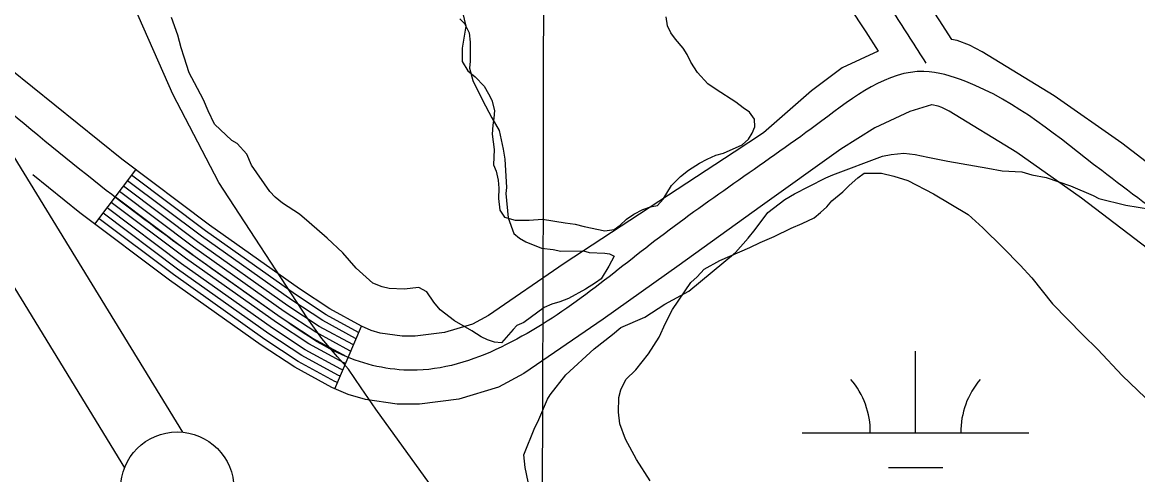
# Model space of a CAD drawing. Extents: x 3161564 to 3199464, y 849354 to 874788.
# Drawn here: x 3175997.9 to 3176490.3, y 856650 to 856849.7 of the extents above; entities that cross this region are included whole.
import ezdxf

# ---------------------------------------------------------------- set-up
doc = ezdxf.new("R2010")
doc.units = 0
for name, color, linetype in [('V-GRID-MAJR', 7, 'Continuous'), ('V-LEVE-TOET', 7, 'Continuous'), ('V-ROAD-CNTR', 7, 'Continuous'), ('V-SITE-VEGE', 7, 'Continuous'), ('V-SURV-LINE', 7, 'Continuous'), ('V-TOPO-SHOR', 7, 'Continuous'), ('V-WETL-SWMP', 7, 'Continuous')]:
    doc.layers.add(name, color=color, linetype=linetype)

msp = doc.modelspace()

# ---------------------------------------------------------------- linework, layer by layer
at = {"layer": 'V-GRID-MAJR'}
msp.add_spline([(3176222.14, 854791.12), (3176239.77, 860850.55), (3176257.4, 866913.07), (3176275.04, 872975.63), (3176275.05, 872978.67)], degree=3, dxfattribs=at)
at = {"layer": 'V-LEVE-TOET'}
for points in [[(3176147.55, 856688.36), (3176141.96, 856696.57), (3176137.07, 856701.95), (3176130.15, 856710.17), (3176123.66, 856719.25), (3176084.65, 856779), (3176064.36, 856817.93), (3176049.53, 856851.63), (3176041.24, 856871.25), (3175982.23, 857021.31), (3175917.66, 857206.56), (3175878.97, 857314.4), (3175838.15, 857439.77), (3175784.84, 857555.91), (3175735.64, 857675.51), (3175732.86, 857684.62), (3175730.63, 857694.73), (3175729.78, 857711.99)], [(3176549.53, 856179.94), (3176488.49, 856246.64), (3176463.49, 856284.68), (3176446.17, 856308.8), (3176330.36, 856443.69), (3176214.7, 856594.71), (3176153.95, 856678.97), (3176147.55, 856688.36)]]:
    msp.add_lwpolyline(points, dxfattribs=at)
at = {"layer": 'V-ROAD-CNTR'}
for p, q in [((3176029.97, 856760.57), (3176047.96, 856784.57)), ((3176135.9, 856687.94), (3176147.65, 856715.54))]:
    msp.add_line(p, q, dxfattribs=at)
for points in [[(3176236.84, 857238.94), (3176252.33, 857180.88), (3176267.46, 857123.82), (3176281.71, 857072.38), (3176297.94, 857022.13), (3176308.32, 856998.61), (3176327.96, 856964.17), (3176349.97, 856930.3), (3176372.67, 856896.22), (3176395.32, 856861.92), (3176402.47, 856850.82), (3176408, 856842.15)], [(3176208.37, 857229.27), (3176223.34, 857173.17), (3176238.51, 857115.97), (3176252.97, 857063.76), (3176269.87, 857011.44), (3176281.49, 856985.09), (3176302.33, 856948.55), (3176324.91, 856913.81), (3176347.67, 856879.64), (3176370.19, 856845.53), (3176375.72, 856836.95)], [(3176375.72, 856836.95), (3176359.83, 856829.56), (3176346.3, 856819.38), (3176325.14, 856800.92), (3176312.09, 856792.37), (3176237.16, 856743.22), (3176203.74, 856720.25), (3176196.59, 856716.43), (3176184.33, 856712.72), (3176171.31, 856711.1), (3176165.54, 856711.09), (3176155.94, 856712.5), (3176151.95, 856713.7), (3176147.67, 856715.53), (3176133.6, 856723.19), (3176120.21, 856731.97), (3176080.59, 856760.1), (3176041.78, 856789.21), (3175992.5, 856829.06), (3175970.68, 856846.72)], [(3176519.92, 856768.18), (3176483.28, 856796.3), (3176453.43, 856817.29), (3176421.65, 856836.7), (3176415.95, 856839.57), (3176410.62, 856841.59), (3176408, 856842.15)], [(3176500.75, 856745.08), (3176465.51, 856772.12), (3176436.97, 856792.19), (3176407.06, 856810.46), (3176403.83, 856812.08), (3176402.13, 856812.73), (3176399.33, 856813.32), (3176399.37, 856813.32), (3176399.22, 856813.3), (3176389.65, 856810.34), (3176374.2, 856803.15), (3176359.19, 856793.72), (3176323.68, 856768.24), (3176287.88, 856742.5), (3176254.36, 856718.63), (3176219.36, 856694.59), (3176208.13, 856688.57), (3176190.56, 856683.26), (3176173.2, 856681.11), (3176163.39, 856681.08), (3176149.37, 856683.14), (3176141.7, 856685.46), (3176134.59, 856688.49), (3176118.18, 856697.42), (3176103.29, 856707.19), (3176062.91, 856735.87), (3176023.35, 856765.53), (3176002.6, 856782.31)], [(3176146.47, 856712.78), (3176146.36, 856712.83), (3176132.06, 856720.61), (3176118.52, 856729.49), (3176078.82, 856757.68), (3176046.16, 856782.17)], [(3176144.12, 856707.26), (3176143.74, 856707.42), (3176128.98, 856715.46), (3176115.13, 856724.53), (3176075.29, 856752.83), (3176042.57, 856777.37)], [(3176145.3, 856710.02), (3176145.05, 856710.12), (3176130.52, 856718.03), (3176116.82, 856727.01), (3176077.06, 856755.26), (3176044.37, 856779.77)], [(3176140.6, 856698.98), (3176139.82, 856699.31), (3176124.35, 856707.73), (3176110.06, 856717.1), (3176069.98, 856745.56), (3176037.17, 856770.17)], [(3176141.77, 856701.74), (3176141.13, 856702.01), (3176125.89, 856710.31), (3176111.75, 856719.58), (3176071.75, 856747.99), (3176038.97, 856772.57)], [(3176142.95, 856704.5), (3176142.43, 856704.72), (3176127.43, 856712.88), (3176113.44, 856722.06), (3176073.52, 856750.41), (3176040.77, 856774.97)], [(3176138.25, 856693.45), (3176137.21, 856693.9), (3176121.26, 856702.58), (3176106.67, 856712.14), (3176066.44, 856740.72), (3176033.57, 856765.37)], [(3176139.43, 856696.21), (3176138.51, 856696.6), (3176122.81, 856705.15), (3176108.37, 856714.62), (3176068.21, 856743.14), (3176035.37, 856767.77)], [(3176137.08, 856690.69), (3176135.9, 856691.19), (3176119.72, 856700), (3176104.98, 856709.66), (3176064.67, 856738.29), (3176031.77, 856762.97)]]:
    msp.add_lwpolyline(points, dxfattribs=at)
for points in [[(3176879.13, 855651.91), (3176902.29, 855659.09), (3176934.11, 855667), (3176983.45, 855657.71), (3177040.65, 855639.06), (3177110.48, 855613.55), (3177170.58, 855601.76), (3177236.78, 855586.88), (3177274.78, 855573.53), (3177317.45, 855579.76), (3177362.6, 855595.69), (3177411.95, 855643.14), (3177451.73, 855679.19), (3177476.66, 855705.79), (3177478.27, 855736.95), (3177464.17, 855782.28), (3177430.75, 855833.4), (3177372.99, 855887.77), (3177287.84, 855954.83), (3177219.82, 855998.44), (3177152.98, 856039.39), (3177089.34, 856079.24), (3177023.39, 856134.32), (3176966.63, 856207.93), (3176895.25, 856290.08), (3176782.25, 856425.12), (3176693.16, 856545.3), (3176615.17, 856622.65), (3176543.92, 856726.5), (3176474.39, 856784.21), (3176414.35, 856823.58), (3176395.9, 856827.98), (3176350.82, 856806.18), (3176279.15, 856754.7), (3176211.55, 856707.42), (3176172.25, 856696.11), (3176141.13, 856702.01), (3176111.75, 856719.58), (3176032.57, 856777.37), (3175933.58, 856857.43), (3175839.01, 856930.26), (3175807.14, 856951.51), (3175770.09, 856958.67), (3175787.12, 856991.4), (3175795.09, 857040.68), (3175799.48, 857113.73), (3175810.82, 857206.92), (3175813.71, 857287.37), (3175807.75, 857386.83), (3175805.68, 857497.94), (3175801.94, 857543.61), (3175783.46, 857620.53), (3175760.24, 857716.11), (3175755.33, 857765.52), (3175754.53, 857815.64), (3175751.69, 857884.28), (3175756.31, 858015.46), (3175754.85, 858158.56), (3175753.05, 858270.8), (3175748.6, 858321.65), (3175736.5, 858372), (3175677.16, 858555.53), (3175602.24, 858747.09), (3175558.22, 858866.86), (3175502.52, 858986.22), (3175436.28, 859092.62), (3175371.24, 859185.12), (3175300.68, 859261.58), (3175219.1, 859367.23), (3175166.22, 859443.65), (3175175.33, 859507.13), (3175222, 859537.88), (3175285.34, 859568.35), (3175321.17, 859607.46), (3175310.3, 859667.21), (3175262.41, 859798.62), (3175224.64, 859877.87), (3175174.73, 859982.04), (3175144.84, 860115.36), (3175122.61, 860284.79), (3175088.43, 860568.57), (3175086.28, 860704.54), (3175072.2, 860854.52), (3175052.53, 860999.93), (3175047.5, 861166.8), (3175053.18, 861343.73), (3175066.7, 861550.38), (3175065.46, 861662.49), (3175040.18, 861767.75), (3175017.84, 861884.16), (3175008.36, 862033.9), (3174979.61, 862160.28), (3174952.14, 862274.65), (3174921.63, 862422.82), (3174896.96, 862525.55), (3174861.75, 862663.22), (3174841.1, 862738.01)], [(3176396.88, 856831.69), (3176382.76, 856853.72), (3176337.44, 856922.06), (3176283.9, 857016.79), (3176252.98, 857119.89), (3176222.6, 857234.1), (3176154.03, 857353.59), (3176145.24, 857413.57), (3176107.99, 857515.15), (3176078.24, 857608.9), (3176027.22, 857722.17), (3175989.65, 857837.33), (3175914.29, 857851.34), (3175817.62, 857827.05), (3175777.93, 857814.04), (3175750.11, 857801.73)]]:
    msp.add_spline(points, degree=3, dxfattribs=at)
at = {"layer": 'V-SITE-VEGE'}
for p, q in [((3176355.7, 856782.31), (3176377.6, 856790.64)), ((3176377.6, 856790.64), (3176381.36, 856791.3)), ((3176381.36, 856791.3), (3176387, 856791.97)), ((3176387, 856791.97), (3176392.03, 856791.39)), ((3176392.03, 856791.39), (3176397.69, 856790.18)), ((3176397.69, 856790.18), (3176406.49, 856788.37)), ((3176406.49, 856788.37), (3176424.08, 856785.37)), ((3176424.08, 856785.37), (3176430.37, 856784.17)), ((3176345.08, 856777.2), (3176352.57, 856781.02)), ((3176352.57, 856781.02), (3176355.7, 856782.31)), ((3176430.37, 856784.17), (3176439.16, 856783.61)), ((3176439.16, 856783.61), (3176443.57, 856782.39)), ((3176443.57, 856782.39), (3176449.85, 856781.19)), ((3176449.85, 856781.19), (3176460.55, 856777.51)), ((3176338.82, 856774.01), (3176345.08, 856777.2)), ((3176460.55, 856777.51), (3176470.62, 856773.2)), ((3176326.97, 856765.75), (3176334.45, 856771.46)), ((3176334.45, 856771.46), (3176338.82, 856774.01)), ((3176470.62, 856773.2), (3176473.14, 856771.96)), ((3176473.14, 856771.96), (3176485.09, 856768.92)), ((3176321.38, 856758.18), (3176326.97, 856765.75)), ((3176485.09, 856768.92), (3176507.09, 856765.34)), ((3176318.27, 856754.39), (3176321.38, 856758.18)), ((3176312.68, 856748.07), (3176318.27, 856754.39)), ((3176292.1, 856730.95), (3176312.68, 856748.07)), ((3176281.48, 856725.22), (3176292.1, 856730.95)), ((3176272.74, 856719.5), (3176281.48, 856725.22)), ((3176262.11, 856715.02), (3176272.74, 856719.5)), ((3176250.27, 856705.51), (3176258.37, 856711.85)), ((3176258.37, 856711.85), (3176262.11, 856715.02)), ((3176237.8, 856694.12), (3176250.27, 856705.51)), ((3176230.97, 856685.27), (3176237.8, 856694.12)), ((3176225.42, 856673.3), (3176229.73, 856683.38)), ((3176229.73, 856683.38), (3176230.97, 856685.27)), ((3176224.19, 856670.78), (3176225.42, 856673.3)), ((3176219.26, 856658.82), (3176224.19, 856670.78)), ((3176219.94, 856653.18), (3176219.26, 856658.82)), ((3176221.24, 856646.91), (3176219.94, 856653.18))]:
    msp.add_line(p, q, dxfattribs=at)
msp.add_lwpolyline([(3176191.02, 856851.16), (3176193.11, 856849.11), (3176195.21, 856844.98), (3176195.59, 856840.85), (3176195.66, 856832.57), (3176195.34, 856829.46), (3176196.77, 856823.95), (3176200.97, 856815.36), (3176205.18, 856807.46), (3176208.33, 856801.97), (3176210.12, 856793.7), (3176210.84, 856789.23), (3176211.64, 856776.81), (3176211.31, 856774.05), (3176212.43, 856763.37), (3176214.91, 856756.49), (3176217.34, 856754.44), (3176220.11, 856752.73), (3176227.03, 856750.03), (3176232.21, 856749.38), (3176235.67, 856748.72), (3176245.67, 856748.8), (3176248.09, 856748.13), (3176254.99, 856747.84), (3176257.06, 856747.51), (3176259.14, 856746.5), (3176256.76, 856741.99), (3176253.36, 856736.45), (3176250.96, 856734.7), (3176246.5, 856731.9), (3176238.94, 856727.7), (3176235.16, 856726.29), (3176231.72, 856725.23), (3176228.28, 856723.82), (3176219.36, 856717.2), (3176216.27, 856715.79), (3176214.56, 856714.05), (3176209.43, 856708.15), (3176206.33, 856708.47), (3176203.21, 856709.48), (3176200.44, 856710.83), (3176196.28, 856713.56), (3176188.66, 856717.98), (3176182.41, 856722.76), (3176179.62, 856726.19), (3176176.48, 856730.65), (3176173.01, 856732.69), (3176166.46, 856731.95), (3176159.91, 856732.24), (3176156.8, 856732.9), (3176152.65, 856734.59), (3176145.35, 856741.09), (3176139.43, 856747.94), (3176132.47, 856754.44), (3176124.49, 856761.27), (3176120.32, 856765.03), (3176112.69, 856769.8), (3176109.56, 856772.54), (3176107.13, 856774.93), (3176099.1, 856786.59), (3176096.99, 856791.41), (3176092.81, 856796.2), (3176090.38, 856797.56), (3176082.74, 856804.74), (3176079.93, 856810.58), (3176077.82, 856815.4), (3176073.96, 856822.95), (3176071.51, 856827.42), (3176069.39, 856834.3), (3176067.97, 856838.43), (3176066.55, 856843.94), (3176063.72, 856851.85)], dxfattribs=at)
at = {"layer": 'V-SURV-LINE'}
for points in [[(3175991.44, 856794.83), (3176068.67, 856668.76)], [(3176043.1, 856653.08), (3175965.86, 856779.15)]]:
    msp.add_lwpolyline(points, dxfattribs=at)
msp.add_circle((3176066.32, 856643.88), 25, dxfattribs=at)
at = {"layer": 'V-TOPO-SHOR'}
msp.add_lwpolyline([(3176192.17, 856854.12), (3176193.63, 856847.92), (3176192.02, 856838.32), (3176192.07, 856832.4), (3176194.64, 856828.19), (3176197.76, 856825.67), (3176201.74, 856821.48), (3176203.74, 856818.11), (3176205.18, 856815.3), (3176206.34, 856810.8), (3176206.09, 856807.41), (3176205.55, 856804.31), (3176205.3, 856800.36), (3176206.2, 856793.59), (3176205.97, 856786.82), (3176207.13, 856784.01), (3176208, 856780.07), (3176208.31, 856776.41), (3176208.07, 856771.89), (3176208.67, 856766.82), (3176210.68, 856763.73), (3176215.48, 856762.36), (3176221.68, 856762.41), (3176227.6, 856762.74), (3176237.49, 856761.13), (3176242.01, 856760.61), (3176245.96, 856759.51), (3176255, 856757.61), (3176259.23, 856758.21), (3176261.75, 856760.2), (3176264.55, 856762.76), (3176267.91, 856765.05), (3176271.85, 856767.05), (3176275.22, 856768.21), (3176278.32, 856768.8), (3176280.84, 856771.64), (3176284.45, 856777.59), (3176288.37, 856781.57), (3176292.01, 856784.42), (3176296.78, 856787.56), (3176300.15, 856789.28), (3176304.09, 856791), (3176307.46, 856791.88), (3176315.61, 856795.61), (3176318.41, 856798.17), (3176320.08, 856800.72), (3176321.19, 856803.55), (3176321.16, 856806.94), (3176318.88, 856810.02), (3176316.04, 856811.97), (3176312.92, 856814.48), (3176304.13, 856820.05), (3176300.45, 856822.56), (3176295.89, 856827.6), (3176293.04, 856832.09), (3176291.32, 856835.46), (3176289.6, 856838.27), (3176286.18, 856842.19), (3176284.19, 856844.99), (3176282.75, 856848.08), (3176282.16, 856852.03)], dxfattribs=at)
at = {"layer": 'V-WETL-SWMP'}
for p, q in [((3176392.2, 856668.53), (3176392.2, 856704.53)), ((3176342.2, 856668.53), (3176442.2, 856668.53)), ((3176380.2, 856653.1), (3176404.2, 856653.1))]:
    msp.add_line(p, q, dxfattribs=at)
for points in [[(3176268.75, 856696.24), (3176274.34, 856703.33), (3176279.07, 856710.71), (3176281.84, 856716.93), (3176284.9, 856722.88), (3176292.98, 856734.79), (3176295.78, 856737.35), (3176298.85, 856740.76), (3176305.87, 856744.48), (3176319.08, 856750.23), (3176323.57, 856752.52), (3176329.76, 856755.11), (3176337.34, 856758.84), (3176342.12, 856760.85), (3176347.46, 856763.44), (3176350.26, 856765.71), (3176353.06, 856768.28), (3176355.3, 856770.83), (3176360.06, 856774.82), (3176362.85, 856777.66), (3176366.77, 856781.08), (3176369.58, 856783.08), (3176377.19, 856783.14), (3176382.56, 856781.77), (3176388.78, 856779.85), (3176400.11, 856774.02), (3176415.42, 856764.83), (3176421.95, 856758.96), (3176430.76, 856750.29), (3176438.44, 856742.46), (3176443.56, 856736.86), (3176452.68, 856725.37), (3176466.05, 856711.66), (3176472.59, 856705.23), (3176483.4, 856693.75), (3176493.63, 856683.96)], [(3176275.08, 856647.22), (3176269.08, 856656.76), (3176264.21, 856665.74), (3176261.61, 856672.49), (3176261.01, 856677.56), (3176261.24, 856684.05), (3176262.06, 856687.44), (3176264.28, 856691.97), (3176268.75, 856696.24)]]:
    msp.add_lwpolyline(points, dxfattribs=at)
for centre, start, end in [((3176336.96, 856669), 359.2282, 40.7718), ((3176447.45, 856669), 139.2282, 180.7718)]:
    msp.add_arc(centre, 35.25, start, end, dxfattribs=at)

doc.saveas('drawing.dxf')
